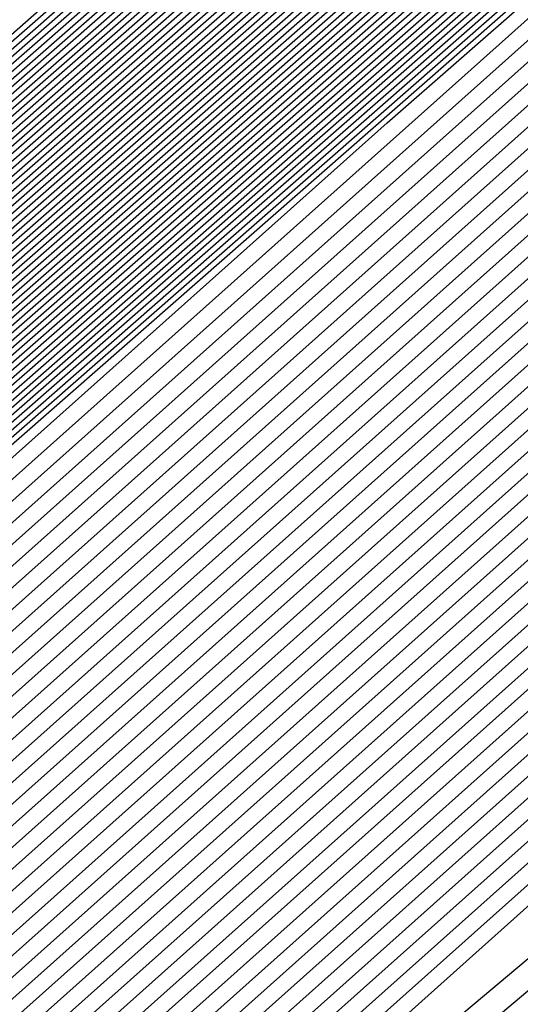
# Model space of a CAD drawing. Extents: x 3249832 to 3255657, y 13789405 to 13793316.
# Tile 893 of 1056: x 3253210.7929 to 3253210.8588, y 13791259.4782 to 13791259.6079. Entities that reach past the tile are written whole.
import ezdxf

# ---------------------------------------------------------------- set-up
doc = ezdxf.new("R2010")
doc.units = 0
doc.header["$LTSCALE"] = 100
doc.header["$MEASUREMENT"] = 0
for name, color, linetype in [('GRATIO_03231_CON', 1, 'CONTINUOUS'), ('GRATIO_0323_ICON', 1, 'CONTINUOUS'), ('TARGETS_EAST', 7, 'CONTINUOUS')]:
    doc.layers.add(name, color=color, linetype=linetype)

# ---------------------------------------------------------------- blocks, each defined once
blk = doc.blocks.new('Gratio_032316_contours')
at = {"layer": 'GRATIO_03231_CON', "color": 5, "linetype": 'Continuous', "flags": 128}
for points in [[(3253197.77863, 13791248.08372), (3253204.50749, 13791254.09388), (3253219.42977, 13791267.18016), (3253234.37333, 13791280.2424), (3253242.98034, 13791287.76019), (3253246.15023, 13791290.53204), (3253246.59673, 13791290.93621), (3253246.92048, 13791291.25238), (3253249.26983, 13791293.36586), (3253255.68002, 13791299.0634), (3253267.17265, 13791309.2324), (3253280.71459, 13791321.16291), (3253292.25906, 13791331.24562), (3253298.86322, 13791336.86351)], [(3253197.91214, 13791248.20012), (3253204.62265, 13791254.19388), (3253219.50424, 13791267.24448), (3253234.40706, 13791280.2711), (3253242.99064, 13791287.76837), (3253246.15197, 13791290.53257), (3253246.59744, 13791290.93542), (3253246.91378, 13791291.24427), (3253249.20903, 13791293.30907), (3253255.47159, 13791298.87539), (3253266.69953, 13791308.81019), (3253279.9296, 13791320.46593), (3253291.20819, 13791330.31643), (3253297.66843, 13791335.81202)], [(3253198.04565, 13791248.31651), (3253204.73781, 13791254.29389), (3253219.57872, 13791267.3088), (3253234.4408, 13791280.2998), (3253243.00093, 13791287.77654), (3253246.1537, 13791290.53309), (3253246.59816, 13791290.93462), (3253246.90707, 13791291.23617), (3253249.14823, 13791293.25228), (3253255.26316, 13791298.68738), (3253266.22642, 13791308.38798), (3253279.1446, 13791319.76895), (3253290.15731, 13791329.38723), (3253296.47364, 13791334.76054)], [(3253198.17916, 13791248.43291), (3253204.85297, 13791254.3939), (3253219.65319, 13791267.37312), (3253234.47453, 13791280.32849), (3253243.01122, 13791287.78471), (3253246.15544, 13791290.53362), (3253246.59887, 13791290.93382), (3253246.90036, 13791291.22806), (3253249.08743, 13791293.19549), (3253255.05473, 13791298.49937), (3253265.7533, 13791307.96577), (3253278.3596, 13791319.07197), (3253289.10643, 13791328.45804), (3253295.27885, 13791333.70905)], [(3253198.44617, 13791248.6657), (3253205.08329, 13791254.59392), (3253219.80214, 13791267.50177), (3253234.542, 13791280.38589), (3253243.0318, 13791287.80106), (3253246.15891, 13791290.53467), (3253246.6003, 13791290.93223), (3253246.88695, 13791291.21186), (3253248.96583, 13791293.08191), (3253254.63787, 13791298.12335), (3253264.80707, 13791307.12135), (3253276.7896, 13791317.678), (3253287.00468, 13791326.59965), (3253292.88927, 13791331.60608), (3253295.95133, 13791334.07094)], [(3253198.57968, 13791248.7821), (3253205.19845, 13791254.69392), (3253219.87661, 13791267.56609), (3253234.57574, 13791280.41459), (3253243.04209, 13791287.80924), (3253246.16064, 13791290.53519), (3253246.60101, 13791290.93144), (3253246.88025, 13791291.20375), (3253248.90503, 13791293.02512), (3253254.42944, 13791297.93534), (3253264.33396, 13791306.69914), (3253276.00461, 13791316.98102), (3253285.9538, 13791325.67045), (3253291.69448, 13791330.55459), (3253294.7416, 13791333.01142)], [(3253198.71319, 13791248.8985), (3253205.31361, 13791254.79393), (3253219.95108, 13791267.63041), (3253234.60947, 13791280.44328), (3253243.05239, 13791287.81741), (3253246.16237, 13791290.53572), (3253246.60172, 13791290.93064), (3253246.87354, 13791291.19565), (3253248.84423, 13791292.96834), (3253254.22101, 13791297.74733), (3253263.86084, 13791306.27693), (3253275.21961, 13791316.28404), (3253284.90293, 13791324.74126), (3253290.49969, 13791329.50311), (3253293.53187, 13791331.9519)], [(3253198.8467, 13791249.0149), (3253205.42877, 13791254.89394), (3253220.02556, 13791267.69473), (3253234.64321, 13791280.47198), (3253243.06268, 13791287.82558), (3253246.16411, 13791290.53624), (3253246.60244, 13791290.92984), (3253246.86684, 13791291.18754), (3253248.78343, 13791292.91155), (3253254.01258, 13791297.55932), (3253263.38773, 13791305.85472), (3253274.43461, 13791315.58706), (3253283.85205, 13791323.81207), (3253289.3049, 13791328.45162), (3253292.32214, 13791330.89237), (3253295.39879, 13791333.38715)], [(3253199.11371, 13791249.24769), (3253205.65909, 13791255.09396), (3253220.17451, 13791267.82338), (3253234.71068, 13791280.52937), (3253243.08326, 13791287.84193), (3253246.16758, 13791290.53729), (3253246.60386, 13791290.92825), (3253246.85342, 13791291.17133), (3253248.66183, 13791292.79797), (3253253.59572, 13791297.1833), (3253262.4415, 13791305.01029), (3253272.86462, 13791314.1931), (3253281.7503, 13791321.95368), (3253286.91532, 13791326.34865), (3253289.90268, 13791328.77333), (3253293.18693, 13791331.45768)], [(3253199.24722, 13791249.36409), (3253205.77425, 13791255.19397), (3253220.24898, 13791267.8877), (3253234.74441, 13791280.55807), (3253243.09355, 13791287.85011), (3253246.16931, 13791290.53782), (3253246.60458, 13791290.92746), (3253246.84672, 13791291.16323), (3253248.60103, 13791292.74118), (3253253.38729, 13791296.99529), (3253261.96839, 13791304.58808), (3253272.07962, 13791313.49612), (3253280.69942, 13791321.02448), (3253285.72053, 13791325.29717), (3253288.69295, 13791327.71381), (3253292.081, 13791330.49295), (3253297.61917, 13791335.1971)], [(3253199.38073, 13791249.48048), (3253205.88941, 13791255.29397), (3253220.32345, 13791267.95202), (3253234.77815, 13791280.58677), (3253243.10385, 13791287.85828), (3253246.17105, 13791290.53834), (3253246.60529, 13791290.92666), (3253246.84001, 13791291.15513), (3253248.54023, 13791292.68439), (3253253.17886, 13791296.80728), (3253261.49527, 13791304.16587), (3253271.29462, 13791312.79914), (3253279.64854, 13791320.09529), (3253284.52574, 13791324.24568), (3253287.48322, 13791326.65429), (3253290.97507, 13791329.52822), (3253296.71525, 13791334.41022)], [(3253199.51424, 13791249.59688), (3253206.00457, 13791255.39398), (3253220.39793, 13791268.01634), (3253234.81188, 13791280.61546), (3253243.11414, 13791287.86646), (3253246.17278, 13791290.53887), (3253246.606, 13791290.92586), (3253246.83331, 13791291.14702), (3253248.47943, 13791292.6276), (3253252.97044, 13791296.61927), (3253261.02215, 13791303.74366), (3253270.50962, 13791312.10216), (3253278.59767, 13791319.16609), (3253283.33095, 13791323.1942), (3253286.27349, 13791325.59476), (3253289.86914, 13791328.56348), (3253295.81132, 13791333.62334)], [(3253199.78125, 13791249.82967), (3253206.23489, 13791255.594), (3253220.54687, 13791268.14499), (3253234.87935, 13791280.67286), (3253243.13472, 13791287.8828), (3253246.17625, 13791290.53992), (3253246.60743, 13791290.92427), (3253246.8199, 13791291.13081), (3253248.35784, 13791292.51402), (3253252.55358, 13791296.24325), (3253260.07593, 13791302.89924), (3253268.93963, 13791310.70819), (3253276.49591, 13791317.3077), (3253280.94137, 13791321.09123), (3253283.85403, 13791323.47572), (3253287.65728, 13791326.63402), (3253294.00347, 13791332.04958)], [(3253199.91476, 13791249.94607), (3253206.35005, 13791255.69401), (3253220.62135, 13791268.20931), (3253234.91309, 13791280.70156), (3253243.14501, 13791287.89098), (3253246.17798, 13791290.54045), (3253246.60814, 13791290.92348), (3253246.81319, 13791291.12271), (3253248.29704, 13791292.45723), (3253252.34515, 13791296.05524), (3253259.60281, 13791302.47703), (3253268.15463, 13791310.01121), (3253275.44504, 13791316.37851), (3253279.74658, 13791320.03974), (3253282.6443, 13791322.4162), (3253286.55135, 13791325.66929), (3253293.09954, 13791331.2627), (3253300.79521, 13791337.86923)], [(3253200.04827, 13791250.06247), (3253206.46521, 13791255.79401), (3253220.69582, 13791268.27363), (3253234.94682, 13791280.73025), (3253243.15531, 13791287.89915), (3253246.17972, 13791290.54097), (3253246.60886, 13791290.92268), (3253246.80649, 13791291.1146), (3253248.23624, 13791292.40044), (3253252.13672, 13791295.86723), (3253259.1297, 13791302.05482), (3253267.36963, 13791309.31423), (3253274.39416, 13791315.44932), (3253278.55179, 13791318.98826), (3253281.43456, 13791321.35667), (3253285.44542, 13791324.70455), (3253292.19561, 13791330.47582), (3253300.12972, 13791337.29016)], [(3253200.18178, 13791250.17887), (3253206.58037, 13791255.89402), (3253220.77029, 13791268.33795), (3253234.98056, 13791280.75895), (3253243.1656, 13791287.90733), (3253246.18145, 13791290.5415), (3253246.60957, 13791290.92188), (3253246.79978, 13791291.1065), (3253248.17544, 13791292.34365), (3253251.92829, 13791295.67922), (3253258.65658, 13791301.63261), (3253266.58464, 13791308.61725), (3253273.34328, 13791314.52012), (3253277.357, 13791317.93677), (3253280.22483, 13791320.29715), (3253284.33949, 13791323.73982), (3253291.29169, 13791329.68894), (3253299.46423, 13791336.71108)], [(3253200.44879, 13791250.41166), (3253206.81069, 13791256.09404), (3253220.91924, 13791268.4666), (3253235.04803, 13791280.81634), (3253243.18618, 13791287.92368), (3253246.18492, 13791290.54255), (3253246.611, 13791290.92029), (3253246.78637, 13791291.09029), (3253248.05384, 13791292.23007), (3253251.51143, 13791295.3032), (3253257.71035, 13791300.78818), (3253265.01464, 13791307.22329), (3253271.24153, 13791312.66173), (3253274.96742, 13791315.8338), (3253277.80537, 13791318.17811), (3253282.12763, 13791321.81036), (3253289.48383, 13791328.11518), (3253298.13324, 13791335.55292)], [(3253200.5823, 13791250.52806), (3253206.92586, 13791256.19405), (3253220.99372, 13791268.53092), (3253235.08176, 13791280.84504), (3253243.19647, 13791287.93185), (3253246.18666, 13791290.54307), (3253246.61171, 13791290.9195), (3253246.77966, 13791291.08219), (3253247.99304, 13791292.17328), (3253251.303, 13791295.11519), (3253257.23724, 13791300.36597), (3253264.22964, 13791306.52631), (3253270.19065, 13791311.73254), (3253273.77263, 13791314.78231), (3253276.59564, 13791317.11859), (3253281.0217, 13791320.84562), (3253288.57991, 13791327.3283), (3253297.46775, 13791334.97385)], [(3253200.71581, 13791250.64445), (3253207.04102, 13791256.29406), (3253221.06819, 13791268.59524), (3253235.1155, 13791280.87374), (3253243.20676, 13791287.94002), (3253246.18839, 13791290.5436), (3253246.61242, 13791290.9187), (3253246.77296, 13791291.07408), (3253247.93224, 13791292.11649), (3253251.09457, 13791294.92718), (3253256.76412, 13791299.94376), (3253263.44465, 13791305.82933), (3253269.13978, 13791310.80334), (3253272.57784, 13791313.73083), (3253275.38591, 13791316.05906), (3253279.91577, 13791319.88089), (3253287.67598, 13791326.54142), (3253296.80226, 13791334.39477)], [(3253200.84932, 13791250.76085), (3253207.15618, 13791256.39406), (3253221.14266, 13791268.65956), (3253235.14923, 13791280.90243), (3253243.21706, 13791287.9482), (3253246.19012, 13791290.54412), (3253246.61314, 13791290.9179), (3253246.76625, 13791291.06598), (3253247.87144, 13791292.0597), (3253250.88614, 13791294.73917), (3253256.29101, 13791299.52155), (3253262.65965, 13791305.13235), (3253268.0889, 13791309.87415), (3253271.38305, 13791312.67934), (3253274.17618, 13791314.99954), (3253278.80984, 13791318.91616), (3253286.77206, 13791325.75454), (3253296.13677, 13791333.81569)], [(3253201.11633, 13791250.99365), (3253207.3865, 13791256.59408), (3253221.29161, 13791268.78821), (3253235.2167, 13791280.95983), (3253243.23764, 13791287.96455), (3253246.19359, 13791290.54517), (3253246.61456, 13791290.91631), (3253246.75284, 13791291.04977), (3253247.74984, 13791291.94612), (3253250.46928, 13791294.36315), (3253255.34478, 13791298.67713), (3253261.08965, 13791303.73839), (3253265.98715, 13791308.01576), (3253268.99347, 13791310.57637), (3253271.75672, 13791312.8805), (3253276.59798, 13791316.9867), (3253284.9642, 13791324.18078), (3253294.80578, 13791332.65754)], [(3253201.24984, 13791251.11004), (3253207.50166, 13791256.69409), (3253221.36608, 13791268.85253), (3253235.25044, 13791280.98852), (3253243.24793, 13791287.97272), (3253246.19533, 13791290.5457), (3253246.61528, 13791290.91552), (3253246.74613, 13791291.04167), (3253247.68904, 13791291.88933), (3253250.26085, 13791294.17514), (3253254.87166, 13791298.25492), (3253260.30466, 13791303.04141), (3253264.93627, 13791307.08657), (3253267.79868, 13791309.52489), (3253270.54699, 13791311.82097), (3253275.49205, 13791316.02196), (3253284.06028, 13791323.3939), (3253294.14029, 13791332.07846)], [(3253201.38335, 13791251.22644), (3253207.61682, 13791256.7941), (3253221.44056, 13791268.91685), (3253235.28417, 13791281.01722), (3253243.25822, 13791287.9809), (3253246.19706, 13791290.54622), (3253246.61599, 13791290.91472), (3253246.73943, 13791291.03356), (3253247.62824, 13791291.83254), (3253250.05242, 13791293.98713), (3253254.39855, 13791297.83271), (3253259.51966, 13791302.34443), (3253263.88539, 13791306.15737), (3253266.60389, 13791308.4734), (3253269.33726, 13791310.76145), (3253274.38613, 13791315.05723), (3253283.15635, 13791322.60702), (3253293.4748, 13791331.49938)], [(3253201.51686, 13791251.34284), (3253207.73198, 13791256.8941), (3253221.51503, 13791268.98117), (3253235.31791, 13791281.04592), (3253243.26852, 13791287.98907), (3253246.1988, 13791290.54675), (3253246.6167, 13791290.91393), (3253246.73272, 13791291.02546), (3253247.56744, 13791291.77576), (3253249.84399, 13791293.79912), (3253253.92543, 13791297.41049), (3253258.73466, 13791301.64744), (3253262.83452, 13791305.22818), (3253265.4091, 13791307.42192), (3253268.12753, 13791309.70193), (3253273.2802, 13791314.0925), (3253282.25242, 13791321.82014), (3253292.80931, 13791330.9203), (3253301.81088, 13791338.63068)], [(3253201.78387, 13791251.57563), (3253207.9623, 13791257.09412), (3253221.66398, 13791269.10982), (3253235.38538, 13791281.10331), (3253243.2891, 13791288.00542), (3253246.20227, 13791290.5478), (3253246.61813, 13791290.91233), (3253246.71931, 13791291.00925), (3253247.44584, 13791291.66218), (3253249.42713, 13791293.4231), (3253252.9792, 13791296.56607), (3253257.16467, 13791300.25348), (3253260.73276, 13791303.36979), (3253263.01952, 13791305.31895), (3253265.70807, 13791307.58288), (3253271.06834, 13791312.16303), (3253280.44457, 13791320.24638), (3253291.47832, 13791329.76215), (3253300.88547, 13791337.82513)], [(3253201.91738, 13791251.69203), (3253208.07746, 13791257.19413), (3253221.73845, 13791269.17414), (3253235.41911, 13791281.13201), (3253243.29939, 13791288.01359), (3253246.204, 13791290.54832), (3253246.61884, 13791290.91154), (3253246.71261, 13791291.00114), (3253247.38504, 13791291.60539), (3253249.2187, 13791293.23509), (3253252.50609, 13791296.14386), (3253256.37967, 13791299.5565), (3253259.68189, 13791302.44059), (3253261.82473, 13791304.26746), (3253264.49834, 13791306.52336), (3253269.96241, 13791311.1983), (3253279.54064, 13791319.4595), (3253290.81283, 13791329.18307), (3253300.42277, 13791337.42236)], [(3253202.05089, 13791251.80842), (3253208.19262, 13791257.29414), (3253221.81293, 13791269.23846), (3253235.45285, 13791281.16071), (3253243.30968, 13791288.02177), (3253246.20573, 13791290.54885), (3253246.61956, 13791290.91074), (3253246.7059, 13791290.99304), (3253247.32424, 13791291.5486), (3253249.01027, 13791293.04708), (3253252.03297, 13791295.72165), (3253255.59467, 13791298.85952), (3253258.63101, 13791301.5114), (3253260.62994, 13791303.21597), (3253263.28861, 13791305.46384), (3253268.85648, 13791310.23357), (3253278.63672, 13791318.67262), (3253290.14734, 13791328.60399), (3253299.96006, 13791337.01958)], [(3253222.18973, 13791268.9562), (3253208.47101, 13791257.20698), (3253202.18439, 13791251.92482), (3253202.18439, 13791251.92482), (3253208.30778, 13791257.39414), (3253221.8874, 13791269.30278)], [(3253222.33685, 13791269.08692), (3253208.70035, 13791257.40813), (3253202.45141, 13791252.15761), (3253202.45141, 13791252.15761), (3253208.5381, 13791257.59416), (3253222.03635, 13791269.43142)], [(3253222.41042, 13791269.15229), (3253208.81502, 13791257.50869), (3253202.58492, 13791252.27401), (3253202.58492, 13791252.27401), (3253208.65326, 13791257.69417), (3253222.11082, 13791269.49575)], [(3253222.48398, 13791269.21765), (3253208.92969, 13791257.60926), (3253202.71843, 13791252.39041), (3253202.71843, 13791252.39041), (3253208.76842, 13791257.79418), (3253222.18529, 13791269.56007)], [(3253222.55754, 13791269.28301), (3253209.04436, 13791257.70983), (3253202.85194, 13791252.50681), (3253202.85193, 13791252.50681), (3253208.88358, 13791257.89419), (3253222.25977, 13791269.62439)], [(3253222.70467, 13791269.41374), (3253209.2737, 13791257.91097), (3253203.11895, 13791252.7396), (3253203.11895, 13791252.7396), (3253209.1139, 13791258.0942), (3253222.40871, 13791269.75304)], [(3253222.77823, 13791269.4791), (3253209.38837, 13791258.01154), (3253203.25246, 13791252.856), (3253203.25246, 13791252.856), (3253209.22906, 13791258.19421), (3253222.48319, 13791269.81736)], [(3253222.8518, 13791269.54447), (3253209.50304, 13791258.11211), (3253203.38597, 13791252.97239), (3253203.38597, 13791252.97239), (3253209.34422, 13791258.29422), (3253222.55766, 13791269.88168)], [(3253222.92536, 13791269.60983), (3253209.61771, 13791258.21268), (3253203.51947, 13791253.08879), (3253203.51947, 13791253.08879), (3253209.45938, 13791258.39423), (3253222.63214, 13791269.946)], [(3253294.55593, 13791331.78482), (3253282.65133, 13791321.30274), (3253268.6032, 13791309.01445), (3253256.6338, 13791298.60027), (3253249.91373, 13791292.81609), (3253247.40711, 13791290.71997), (3253247.02638, 13791290.44557), (3253246.62867, 13791290.09727), (3253243.8498, 13791287.66252), (3253236.27025, 13791281.09954), (3253223.07249, 13791269.74056), (3253209.84706, 13791258.41382), (3253203.78649, 13791253.32159), (3253203.78649, 13791253.32159), (3253209.68971, 13791258.59423), (3253222.78114, 13791270.07458), (3253235.89161, 13791281.53353), (3253243.79641, 13791288.43297), (3253249.04881, 13791292.99861), (3253256.14655, 13791299.14707), (3253268.13516, 13791309.52901), (3253282.25127, 13791321.73092), (3253294.2793, 13791332.07331)], [(3253294.30341, 13791331.56698), (3253282.46184, 13791321.1404), (3253268.48808, 13791308.91717), (3253256.58203, 13791298.55815), (3253249.89752, 13791292.80461), (3253247.40414, 13791290.71961), (3253247.02543, 13791290.44664), (3253246.629, 13791290.09938), (3253243.85878, 13791287.67218), (3253236.30279, 13791281.1296), (3253223.14605, 13791269.80592), (3253209.96173, 13791258.51439), (3253203.92, 13791253.43798), (3253203.92, 13791253.43798), (3253209.80487, 13791258.69424), (3253222.85565, 13791270.13885), (3253235.92547, 13791281.56208), (3253243.80512, 13791288.43921), (3253249.03601, 13791292.98573), (3253256.09723, 13791299.1022), (3253268.02248, 13791309.42905), (3253282.06389, 13791321.56632), (3253294.02824, 13791331.85395)], [(3253294.05089, 13791331.34915), (3253282.27235, 13791320.97806), (3253268.37296, 13791308.8199), (3253256.53026, 13791298.51602), (3253249.8813, 13791292.79314), (3253247.40117, 13791290.71925), (3253247.02448, 13791290.44772), (3253246.62933, 13791290.10149), (3253243.86776, 13791287.68184), (3253236.33533, 13791281.15966), (3253223.21961, 13791269.87129), (3253210.0764, 13791258.61496), (3253204.05351, 13791253.55438), (3253204.05351, 13791253.55438), (3253209.92004, 13791258.79424), (3253222.93017, 13791270.20313), (3253235.95934, 13791281.59062), (3253243.81382, 13791288.44544), (3253249.02321, 13791292.97286), (3253256.04791, 13791299.05733), (3253267.90979, 13791309.32909), (3253281.87651, 13791321.40172), (3253293.77719, 13791331.63458)], [(3253293.79837, 13791331.13131), (3253282.08285, 13791320.81572), (3253268.25784, 13791308.72262), (3253256.47849, 13791298.4739), (3253249.86508, 13791292.78166), (3253247.39821, 13791290.71889), (3253247.02354, 13791290.4488), (3253246.62966, 13791290.1036), (3253243.87675, 13791287.6915), (3253236.36787, 13791281.18972), (3253223.29318, 13791269.93665), (3253210.19107, 13791258.71553), (3253204.18702, 13791253.67078), (3253204.18701, 13791253.67078), (3253210.0352, 13791258.89424), (3253223.00468, 13791270.26741), (3253235.9932, 13791281.61917), (3253243.82253, 13791288.45167), (3253249.01041, 13791292.95999), (3253255.9986, 13791299.01245), (3253267.79711, 13791309.22914), (3253281.68913, 13791321.23712), (3253293.52613, 13791331.41522)], [(3253281.70387, 13791320.49104), (3253268.02759, 13791308.52807), (3253256.37495, 13791298.38965), (3253249.83265, 13791292.75871), (3253247.39227, 13791290.71816), (3253247.02165, 13791290.45095), (3253246.63032, 13791290.10782), (3253243.89471, 13791287.71083), (3253236.43295, 13791281.24983), (3253223.4403, 13791270.06738), (3253210.42041, 13791258.91666), (3253204.45403, 13791253.90357), (3253204.45403, 13791253.90357), (3253210.2655, 13791259.09429), (3253223.15342, 13791270.39627), (3253236.05998, 13791281.67732), (3253243.49467, 13791288.16911), (3253246.23629, 13791290.55891), (3253246.63094, 13791290.89792), (3253246.97688, 13791291.19282), (3253249.38096, 13791293.27243), (3253255.90221, 13791298.92109), (3253267.57241, 13791309.02875), (3253281.31446, 13791320.90786)], [(3253281.51437, 13791320.3287), (3253267.91246, 13791308.4308), (3253256.32319, 13791298.34753), (3253249.81643, 13791292.74723), (3253247.38931, 13791290.7178), (3253247.0207, 13791290.45203), (3253246.63065, 13791290.10993), (3253243.90369, 13791287.72049), (3253236.4655, 13791281.27989), (3253223.51387, 13791270.13274), (3253210.53508, 13791259.01723), (3253204.58754, 13791254.01997), (3253204.58754, 13791254.01997), (3253210.38066, 13791259.1943), (3253223.22789, 13791270.4606), (3253236.0937, 13791281.70603), (3253243.50493, 13791288.17732), (3253246.23793, 13791290.55953), (3253246.63143, 13791290.89735), (3253246.97568, 13791291.19044), (3253249.36691, 13791293.25849), (3253255.85289, 13791298.87622), (3253267.45972, 13791308.92879), (3253281.12708, 13791320.74326)], [(3253281.32488, 13791320.16636), (3253267.79734, 13791308.33352), (3253256.27142, 13791298.30541), (3253249.80022, 13791292.73576), (3253247.38634, 13791290.71744), (3253247.01976, 13791290.4531), (3253246.63098, 13791290.11204), (3253243.91267, 13791287.73015), (3253236.49804, 13791281.30995), (3253223.58743, 13791270.1981), (3253210.64975, 13791259.1178), (3253204.72105, 13791254.13636), (3253204.72105, 13791254.13637), (3253210.49582, 13791259.2943), (3253223.30236, 13791270.52492), (3253236.12742, 13791281.73474), (3253243.51518, 13791288.18552), (3253246.23956, 13791290.56015), (3253246.63193, 13791290.89678), (3253246.97448, 13791291.18805), (3253249.35287, 13791293.24455), (3253255.80356, 13791298.83135), (3253267.34704, 13791308.82884), (3253280.9397, 13791320.57865)], [(3253281.13539, 13791320.00402), (3253267.68222, 13791308.23625), (3253256.21965, 13791298.26328), (3253249.784, 13791292.72428), (3253247.38337, 13791290.71708), (3253247.01881, 13791290.45418), (3253246.63131, 13791290.11416), (3253243.92165, 13791287.73981), (3253236.53058, 13791281.34001), (3253223.66099, 13791270.26347), (3253210.76442, 13791259.21837), (3253204.85455, 13791254.25276), (3253204.85455, 13791254.25276), (3253210.61098, 13791259.39431), (3253223.37683, 13791270.58925), (3253236.16114, 13791281.76345), (3253243.52543, 13791288.19373), (3253246.2412, 13791290.56077), (3253246.63242, 13791290.89621), (3253246.97329, 13791291.18567), (3253249.33882, 13791293.23061), (3253255.75424, 13791298.78648), (3253267.23435, 13791308.72888), (3253280.75231, 13791320.41405)], [(3253267.45197, 13791308.0417), (3253256.11611, 13791298.17904), (3253249.75157, 13791292.70133), (3253247.37744, 13791290.71635), (3253247.01692, 13791290.45633), (3253246.63197, 13791290.11838), (3253243.93961, 13791287.75913), (3253236.59567, 13791281.40012), (3253223.80812, 13791270.3942), (3253210.99376, 13791259.41951), (3253205.12157, 13791254.48556), (3253205.12157, 13791254.48556), (3253210.84129, 13791259.59433), (3253223.52577, 13791270.7179), (3253236.22858, 13791281.82086), (3253243.54593, 13791288.21014), (3253246.24446, 13791290.562), (3253246.6334, 13791290.89508), (3253246.97089, 13791291.1809), (3253249.31072, 13791293.20273), (3253255.65559, 13791298.69674), (3253267.00898, 13791308.52897)], [(3253267.33685, 13791307.94442), (3253256.06434, 13791298.13691), (3253249.73535, 13791292.68985), (3253247.37447, 13791290.71599), (3253247.01598, 13791290.45741), (3253246.6323, 13791290.12049), (3253243.9486, 13791287.76879), (3253236.62821, 13791281.43018), (3253223.88168, 13791270.45956), (3253211.10843, 13791259.52008), (3253205.25508, 13791254.60195), (3253205.25508, 13791254.60195), (3253210.95645, 13791259.69434), (3253223.60023, 13791270.78223), (3253236.2623, 13791281.84957), (3253243.55619, 13791288.21834), (3253246.2461, 13791290.56262), (3253246.63389, 13791290.89451), (3253246.96969, 13791291.17852), (3253249.29667, 13791293.18879), (3253255.60626, 13791298.65187), (3253266.8963, 13791308.42902)], [(3253267.22172, 13791307.84715), (3253256.01257, 13791298.09479), (3253249.71913, 13791292.67838), (3253247.37151, 13791290.71563), (3253247.01503, 13791290.45848), (3253246.63263, 13791290.1226), (3253243.95758, 13791287.77846), (3253236.66075, 13791281.46024), (3253223.95525, 13791270.52492), (3253211.2231, 13791259.62065), (3253205.38858, 13791254.71835), (3253205.38859, 13791254.71835), (3253211.07161, 13791259.79435), (3253223.6747, 13791270.84655), (3253236.29602, 13791281.87828), (3253243.56644, 13791288.22655), (3253246.24773, 13791290.56324), (3253246.63439, 13791290.89394), (3253246.9685, 13791291.17613), (3253249.28262, 13791293.17485), (3253255.55694, 13791298.607), (3253266.78361, 13791308.32906)], [(3253267.1066, 13791307.74987), (3253255.96081, 13791298.05266), (3253249.70292, 13791292.6669), (3253247.36854, 13791290.71526), (3253247.01409, 13791290.45956), (3253246.63296, 13791290.12471), (3253243.96656, 13791287.78812), (3253236.69329, 13791281.49029), (3253224.02881, 13791270.59029), (3253211.33777, 13791259.72122), (3253205.52209, 13791254.83475), (3253205.52209, 13791254.83475), (3253211.18677, 13791259.89435), (3253223.74917, 13791270.91088), (3253236.32974, 13791281.90699), (3253243.57669, 13791288.23475), (3253246.24937, 13791290.56386), (3253246.63488, 13791290.89337), (3253246.9673, 13791291.17375), (3253249.26858, 13791293.16091), (3253255.50762, 13791298.56213), (3253266.67093, 13791308.22911)], [(3253266.87636, 13791307.55532), (3253255.85727, 13791297.96842), (3253249.67048, 13791292.64395), (3253247.36261, 13791290.71454), (3253247.01219, 13791290.46171), (3253246.63362, 13791290.12893), (3253243.98452, 13791287.80744), (3253236.75838, 13791281.55041), (3253224.17594, 13791270.72101), (3253211.56711, 13791259.92236), (3253205.78911, 13791255.06754), (3253205.78911, 13791255.06754), (3253211.41709, 13791260.09437), (3253223.89811, 13791271.03953), (3253236.39717, 13791281.9644), (3253243.59719, 13791288.25117), (3253246.25263, 13791290.56509), (3253246.63586, 13791290.89224), (3253246.96491, 13791291.16898), (3253249.24048, 13791293.13303), (3253255.40897, 13791298.4724), (3253266.44556, 13791308.0292)], [(3253266.76123, 13791307.45805), (3253255.8055, 13791297.92629), (3253249.65427, 13791292.63247), (3253247.35964, 13791290.71418), (3253247.01125, 13791290.46279), (3253246.63395, 13791290.13104), (3253243.9935, 13791287.8171), (3253236.79092, 13791281.58047), (3253224.2495, 13791270.78638), (3253211.68179, 13791260.02293), (3253205.92262, 13791255.18394), (3253205.92262, 13791255.18394), (3253211.53225, 13791260.19438), (3253223.97258, 13791271.10386), (3253236.43089, 13791281.99311), (3253243.60744, 13791288.25937), (3253246.25427, 13791290.56571), (3253246.63635, 13791290.89167), (3253246.96371, 13791291.1666), (3253249.22643, 13791293.11909), (3253255.35964, 13791298.42753), (3253266.33287, 13791307.92924)], [(3253266.64611, 13791307.36077), (3253255.75373, 13791297.88417), (3253249.63805, 13791292.621), (3253247.35667, 13791290.71382), (3253247.0103, 13791290.46387), (3253246.63428, 13791290.13316), (3253244.00248, 13791287.82676), (3253236.82346, 13791281.61053), (3253224.32306, 13791270.85174), (3253211.79646, 13791260.1235), (3253206.05613, 13791255.30034), (3253206.05613, 13791255.30033), (3253211.64741, 13791260.29439), (3253224.04705, 13791271.16818), (3253236.46461, 13791282.02182), (3253243.6177, 13791288.26758), (3253246.2559, 13791290.56633), (3253246.63684, 13791290.8911), (3253246.96251, 13791291.16422), (3253249.21238, 13791293.10515), (3253255.31032, 13791298.38266), (3253266.22019, 13791307.82929)], [(3253266.53099, 13791307.2635), (3253255.70196, 13791297.84205), (3253249.62183, 13791292.60952), (3253247.35371, 13791290.71345), (3253247.00936, 13791290.46494), (3253246.63461, 13791290.13527), (3253244.01147, 13791287.83642), (3253236.856, 13791281.64058), (3253224.39663, 13791270.9171), (3253211.91113, 13791260.22407), (3253206.18963, 13791255.41673), (3253206.18963, 13791255.41673), (3253211.76257, 13791260.3944), (3253224.12152, 13791271.23251), (3253236.49833, 13791282.05053), (3253243.62795, 13791288.27578), (3253246.25754, 13791290.56695), (3253246.63734, 13791290.89054), (3253246.96131, 13791291.16183), (3253249.19833, 13791293.09121), (3253255.26099, 13791298.33779), (3253266.1075, 13791307.72933)], [(3253266.30074, 13791307.06895), (3253255.59843, 13791297.7578), (3253249.5894, 13791292.58657), (3253247.34778, 13791290.71273), (3253247.00747, 13791290.4671), (3253246.63526, 13791290.13949), (3253244.02943, 13791287.85574), (3253236.92109, 13791281.7007), (3253224.54375, 13791271.04783), (3253212.14047, 13791260.42521), (3253206.45665, 13791255.64953), (3253206.45665, 13791255.64953), (3253211.99289, 13791260.59441), (3253224.27046, 13791271.36115), (3253236.56577, 13791282.10794), (3253243.64845, 13791288.29219), (3253246.2608, 13791290.56818), (3253246.63832, 13791290.8894), (3253246.95892, 13791291.15707), (3253249.17024, 13791293.06333), (3253255.16235, 13791298.24805), (3253265.88213, 13791307.52942)], [(3253266.18562, 13791306.97167), (3253255.54666, 13791297.71567), (3253249.57318, 13791292.57509), (3253247.34481, 13791290.71237), (3253247.00652, 13791290.46817), (3253246.63559, 13791290.1416), (3253244.03841, 13791287.86541), (3253236.95363, 13791281.73076), (3253224.61732, 13791271.1132), (3253212.25514, 13791260.52577), (3253206.59016, 13791255.76592), (3253206.59016, 13791255.76592), (3253212.10805, 13791260.69442), (3253224.34492, 13791271.42548), (3253236.59949, 13791282.13665), (3253243.6587, 13791288.3004), (3253246.26244, 13791290.5688), (3253246.63881, 13791290.88883), (3253246.95772, 13791291.15468), (3253249.15619, 13791293.04939), (3253255.11302, 13791298.20318), (3253265.76944, 13791307.42947)], [(3253266.07049, 13791306.8744), (3253255.49489, 13791297.67355), (3253249.55697, 13791292.56362), (3253247.34184, 13791290.712), (3253247.00558, 13791290.46925), (3253246.63592, 13791290.14371), (3253244.04739, 13791287.87507), (3253236.98617, 13791281.76081), (3253224.69088, 13791271.17856), (3253212.36981, 13791260.62634), (3253206.72366, 13791255.88232), (3253206.72367, 13791255.88232), (3253212.22321, 13791260.79443), (3253224.41939, 13791271.4898), (3253236.63321, 13791282.16536), (3253243.66895, 13791288.30861), (3253246.26407, 13791290.56942), (3253246.6393, 13791290.88827), (3253246.95652, 13791291.1523), (3253249.14214, 13791293.03545), (3253255.0637, 13791298.15831), (3253265.65676, 13791307.32951)], [(3253265.95537, 13791306.77712), (3253255.44312, 13791297.63143), (3253249.54075, 13791292.55214), (3253247.33888, 13791290.71164), (3253247.00463, 13791290.47032), (3253246.63625, 13791290.14582), (3253244.05637, 13791287.88473), (3253237.01871, 13791281.79087), (3253224.76444, 13791271.24392), (3253212.48448, 13791260.72691), (3253206.85717, 13791255.99872), (3253206.85717, 13791255.99872), (3253212.33837, 13791260.89444), (3253224.49386, 13791271.55413), (3253236.66693, 13791282.19407), (3253243.67921, 13791288.31681), (3253246.26571, 13791290.57004), (3253246.6398, 13791290.8877), (3253246.95533, 13791291.14992), (3253249.12809, 13791293.02151), (3253255.01437, 13791298.11344), (3253265.54407, 13791307.22956)], [(3253265.72512, 13791306.58257), (3253255.33958, 13791297.54718), (3253249.50832, 13791292.52919), (3253247.33294, 13791290.71092), (3253247.00274, 13791290.47248), (3253246.63691, 13791290.15005), (3253244.07433, 13791287.90405), (3253237.0838, 13791281.85099), (3253224.91157, 13791271.37465), (3253212.71382, 13791260.92805), (3253207.12419, 13791256.23151), (3253207.12419, 13791256.23151), (3253212.56869, 13791261.09446), (3253224.6428, 13791271.68278), (3253236.73437, 13791282.25148), (3253243.69971, 13791288.33322), (3253246.26897, 13791290.57127), (3253246.64078, 13791290.88656), (3253246.95293, 13791291.14515), (3253249.1, 13791292.99362), (3253254.91572, 13791298.02371), (3253265.3187, 13791307.02965)], [(3253265.61, 13791306.4853), (3253255.28781, 13791297.50506), (3253249.4921, 13791292.51771), (3253247.32998, 13791290.71056), (3253247.0018, 13791290.47355), (3253246.63724, 13791290.15216), (3253244.08331, 13791287.91371), (3253237.11634, 13791281.88104), (3253224.98513, 13791271.44001), (3253212.82849, 13791261.02862), (3253207.2577, 13791256.34791), (3253207.2577, 13791256.34791), (3253212.68385, 13791261.19447), (3253224.71727, 13791271.7471), (3253236.76809, 13791282.28019), (3253243.70996, 13791288.34143), (3253246.27061, 13791290.57189), (3253246.64127, 13791290.88599), (3253246.95174, 13791291.14277), (3253249.08595, 13791292.97968), (3253254.8664, 13791297.97884), (3253265.20602, 13791306.92969)], [(3253265.49488, 13791306.38803), (3253255.23605, 13791297.46293), (3253249.47588, 13791292.50624), (3253247.32701, 13791290.71019), (3253247.00085, 13791290.47463), (3253246.63757, 13791290.15427), (3253244.0923, 13791287.92337), (3253237.14888, 13791281.9111), (3253225.0587, 13791271.50538), (3253212.94316, 13791261.12919), (3253207.39121, 13791256.46431), (3253207.39121, 13791256.46431), (3253212.79901, 13791261.29448), (3253224.79174, 13791271.81143), (3253236.80181, 13791282.3089), (3253243.72021, 13791288.34963), (3253246.27224, 13791290.57251), (3253246.64176, 13791290.88543), (3253246.95054, 13791291.14038), (3253249.0719, 13791292.96574), (3253254.81708, 13791297.93397), (3253265.09333, 13791306.82974)], [(3253265.37976, 13791306.29075), (3253255.18428, 13791297.42081), (3253249.45967, 13791292.49476), (3253247.32404, 13791290.70983), (3253246.9999, 13791290.47571), (3253246.6379, 13791290.15638), (3253244.10128, 13791287.93303), (3253237.18142, 13791281.94116), (3253225.13226, 13791271.57074), (3253213.05783, 13791261.22976), (3253207.52471, 13791256.5807), (3253207.52471, 13791256.5807), (3253212.91417, 13791261.39448), (3253224.86621, 13791271.87575), (3253236.83553, 13791282.33761), (3253243.73047, 13791288.35784), (3253246.27388, 13791290.57313), (3253246.64226, 13791290.88486), (3253246.94934, 13791291.138), (3253249.05785, 13791292.9518), (3253254.76775, 13791297.8891), (3253264.98065, 13791306.72978)], [(3253265.14951, 13791306.0962), (3253255.08074, 13791297.33656), (3253249.42723, 13791292.47181), (3253247.31811, 13791290.70911), (3253246.99801, 13791290.47786), (3253246.63856, 13791290.1606), (3253244.11924, 13791287.95236), (3253237.24651, 13791282.00127), (3253225.27938, 13791271.70147), (3253213.28717, 13791261.4309), (3253207.79173, 13791256.8135), (3253207.79173, 13791256.8135), (3253213.14449, 13791261.5945), (3253225.01515, 13791272.0044), (3253236.90297, 13791282.39502), (3253243.75097, 13791288.37425), (3253246.27714, 13791290.57436), (3253246.64324, 13791290.88372), (3253246.94695, 13791291.13323), (3253249.02975, 13791292.92392), (3253254.6691, 13791297.79936), (3253264.75528, 13791306.52987)], [(3253265.03439, 13791305.99892), (3253255.02897, 13791297.29444), (3253249.41102, 13791292.46033), (3253247.31514, 13791290.70874), (3253246.99707, 13791290.47894), (3253246.63889, 13791290.16271), (3253244.12822, 13791287.96202), (3253237.27905, 13791282.03133), (3253225.35295, 13791271.76683), (3253213.40184, 13791261.53147), (3253207.92524, 13791256.92989), (3253207.92524, 13791256.92989), (3253213.25965, 13791261.69451), (3253225.08961, 13791272.06873), (3253236.93669, 13791282.42373), (3253243.76122, 13791288.38246), (3253246.27878, 13791290.57498), (3253246.64373, 13791290.88316), (3253246.94575, 13791291.13085), (3253249.01571, 13791292.90998), (3253254.61978, 13791297.75449), (3253264.64259, 13791306.42992)], [(3253264.91926, 13791305.90165), (3253254.9772, 13791297.25231), (3253249.3948, 13791292.44886), (3253247.31218, 13791290.70838), (3253246.99612, 13791290.48001), (3253246.63922, 13791290.16482), (3253244.1372, 13791287.97168), (3253237.31159, 13791282.06139), (3253225.42651, 13791271.83219), (3253213.51651, 13791261.63204), (3253208.05874, 13791257.04629), (3253208.05875, 13791257.04629), (3253213.37481, 13791261.79452), (3253225.16408, 13791272.13306), (3253236.97041, 13791282.45244), (3253243.77147, 13791288.39066), (3253246.28041, 13791290.5756), (3253246.64422, 13791290.88259), (3253246.94455, 13791291.12847), (3253249.00166, 13791292.89604), (3253254.57046, 13791297.70962), (3253264.52991, 13791306.32996)], [(3253264.80414, 13791305.80438), (3253254.92543, 13791297.21019), (3253249.37858, 13791292.43738), (3253247.30921, 13791290.70802), (3253246.99518, 13791290.48109), (3253246.63955, 13791290.16693), (3253244.14618, 13791287.98134), (3253237.34413, 13791282.09145), (3253225.50007, 13791271.89756), (3253213.63118, 13791261.73261), (3253208.19225, 13791257.16269), (3253208.19225, 13791257.16269), (3253213.48997, 13791261.89453), (3253225.23855, 13791272.19738), (3253237.00413, 13791282.48115), (3253243.78172, 13791288.39887), (3253246.28205, 13791290.57622), (3253246.64472, 13791290.88202), (3253246.94335, 13791291.12608), (3253248.98761, 13791292.8821), (3253254.52113, 13791297.66475), (3253264.41722, 13791306.23001)], [(3253264.57389, 13791305.60983), (3253254.8219, 13791297.12594), (3253249.34615, 13791292.41443), (3253247.30328, 13791290.7073), (3253246.99329, 13791290.48324), (3253246.64021, 13791290.17116), (3253244.16415, 13791288.00066), (3253237.40922, 13791282.15156), (3253225.6472, 13791272.02829), (3253213.86052, 13791261.93375), (3253208.45927, 13791257.39548), (3253208.45927, 13791257.39548), (3253213.72028, 13791262.09454), (3253225.38749, 13791272.32603), (3253237.07157, 13791282.53856), (3253243.80223, 13791288.41528), (3253246.28532, 13791290.57745), (3253246.6457, 13791290.88089), (3253246.94096, 13791291.12132), (3253248.95951, 13791292.85422), (3253254.42248, 13791297.57502), (3253264.19185, 13791306.0301)], [(3253264.45877, 13791305.51255), (3253254.77013, 13791297.08382), (3253249.32993, 13791292.40295), (3253247.30031, 13791290.70693), (3253246.99234, 13791290.48432), (3253246.64054, 13791290.17327), (3253244.17313, 13791288.01032), (3253237.44176, 13791282.18162), (3253225.72077, 13791272.09365), (3253213.97519, 13791262.03431), (3253208.59278, 13791257.51188), (3253208.59278, 13791257.51188), (3253213.83545, 13791262.19455), (3253225.46196, 13791272.39036), (3253237.10529, 13791282.56727), (3253243.81248, 13791288.42348), (3253246.28695, 13791290.57807), (3253246.64619, 13791290.88032), (3253246.93976, 13791291.11893), (3253248.94547, 13791292.84028), (3253254.37316, 13791297.53015), (3253264.07917, 13791305.93015)], [(3253264.34365, 13791305.41528), (3253254.71836, 13791297.0417), (3253249.31372, 13791292.39148), (3253247.29734, 13791290.70657), (3253246.9914, 13791290.48539), (3253246.64087, 13791290.17538), (3253244.18211, 13791288.01998), (3253237.4743, 13791282.21168), (3253225.79433, 13791272.15901), (3253214.08986, 13791262.13489), (3253208.72629, 13791257.62828), (3253208.72628, 13791257.62828), (3253213.9506, 13791262.29456), (3253225.53643, 13791272.45468), (3253237.13901, 13791282.59598), (3253243.82273, 13791288.43169), (3253246.28858, 13791290.57869), (3253246.64668, 13791290.87975), (3253246.93857, 13791291.11655), (3253248.93142, 13791292.82634), (3253254.32383, 13791297.48528), (3253263.96648, 13791305.83019)], [(3253264.22852, 13791305.318), (3253254.66659, 13791296.99957), (3253249.2975, 13791292.38), (3253247.29438, 13791290.70621), (3253246.99045, 13791290.48647), (3253246.6412, 13791290.17749), (3253244.19109, 13791288.02965), (3253237.50684, 13791282.24174), (3253225.86789, 13791272.22438), (3253214.20454, 13791262.23545), (3253208.85979, 13791257.74467), (3253208.85979, 13791257.74467), (3253214.06576, 13791262.39457), (3253225.6109, 13791272.51901), (3253237.17273, 13791282.62469), (3253243.83298, 13791288.4399), (3253246.29022, 13791290.57931), (3253246.64717, 13791290.87918), (3253246.93737, 13791291.11417), (3253248.91737, 13791292.8124), (3253254.27451, 13791297.44041), (3253263.8538, 13791305.73024)], [(3253263.99828, 13791305.12345), (3253254.56305, 13791296.91532), (3253249.26507, 13791292.35705), (3253247.28844, 13791290.70548), (3253246.98856, 13791290.48862), (3253246.64186, 13791290.18171), (3253244.20905, 13791288.04897), (3253237.57193, 13791282.30185), (3253226.01502, 13791272.3551), (3253214.43388, 13791262.43659), (3253209.12681, 13791257.97747), (3253209.12681, 13791257.97747), (3253214.29608, 13791262.59459), (3253225.75984, 13791272.64766), (3253237.24016, 13791282.6821), (3253243.85349, 13791288.45631), (3253246.29349, 13791290.58054), (3253246.64816, 13791290.87805), (3253246.93497, 13791291.1094), (3253248.88927, 13791292.78452), (3253254.17586, 13791297.35067), (3253263.62842, 13791305.53033)], [(3253263.88315, 13791305.02618), (3253254.51129, 13791296.8732), (3253249.24885, 13791292.34558), (3253247.28548, 13791290.70512), (3253246.98761, 13791290.4897), (3253246.64219, 13791290.18382), (3253244.21803, 13791288.05863), (3253237.60447, 13791282.33191), (3253226.08858, 13791272.42047), (3253214.54855, 13791262.53716), (3253209.26032, 13791258.09386), (3253209.26032, 13791258.09386), (3253214.41124, 13791262.69459), (3253225.8343, 13791272.71198), (3253237.27388, 13791282.71081), (3253243.86374, 13791288.46451), (3253246.29512, 13791290.58116), (3253246.64865, 13791290.87748), (3253246.93378, 13791291.10702), (3253248.87522, 13791292.77058), (3253254.12654, 13791297.3058), (3253263.51574, 13791305.43037)], [(3253263.76803, 13791304.9289), (3253254.45952, 13791296.83108), (3253249.23263, 13791292.3341), (3253247.28251, 13791290.70476), (3253246.98667, 13791290.49078), (3253246.64252, 13791290.18593), (3253244.22702, 13791288.06829), (3253237.63701, 13791282.36197), (3253226.16214, 13791272.48583), (3253214.66322, 13791262.63773), (3253209.39382, 13791258.21026), (3253209.39382, 13791258.21026), (3253214.5264, 13791262.7946), (3253225.90877, 13791272.77631), (3253237.3076, 13791282.73952), (3253243.87399, 13791288.47272), (3253246.29675, 13791290.58178), (3253246.64914, 13791290.87691), (3253246.93258, 13791291.10463), (3253248.86118, 13791292.75664), (3253254.07721, 13791297.26093), (3253263.40305, 13791305.33042)], [(3253263.65291, 13791304.83163), (3253254.40775, 13791296.78895), (3253249.21642, 13791292.32262), (3253247.27954, 13791290.7044), (3253246.98572, 13791290.49185), (3253246.64285, 13791290.18805), (3253244.236, 13791288.07795), (3253237.66955, 13791282.39203), (3253226.23571, 13791272.55119), (3253214.77789, 13791262.7383), (3253209.52733, 13791258.32666), (3253209.52733, 13791258.32666), (3253214.64156, 13791262.89461), (3253225.98324, 13791272.84063), (3253237.34132, 13791282.76823), (3253243.88424, 13791288.48092), (3253246.29839, 13791290.5824), (3253246.64963, 13791290.87634), (3253246.93138, 13791291.10225), (3253248.84713, 13791292.7427), (3253254.02789, 13791297.21606), (3253263.29037, 13791305.23046)], [(3253226.38283, 13791272.68192), (3253215.00723, 13791262.93944), (3253209.79435, 13791258.55945), (3253209.79435, 13791258.55945), (3253214.87188, 13791263.09463), (3253226.13218, 13791272.96928)], [(3253226.4564, 13791272.74729), (3253215.1219, 13791263.04001), (3253209.92785, 13791258.67585), (3253209.92786, 13791258.67585), (3253214.98704, 13791263.19464), (3253226.20665, 13791273.03361)], [(3253226.52996, 13791272.81265), (3253215.23657, 13791263.14058), (3253210.06136, 13791258.79225), (3253210.06136, 13791258.79225), (3253215.1022, 13791263.29465), (3253226.28112, 13791273.09794)], [(3253226.60352, 13791272.87801), (3253215.35124, 13791263.24115), (3253210.19487, 13791258.90864), (3253210.19487, 13791258.90864), (3253215.21736, 13791263.39465), (3253226.35559, 13791273.16226)], [(3253226.75065, 13791273.00874), (3253215.58058, 13791263.44229), (3253210.46189, 13791259.14144), (3253210.46189, 13791259.14144), (3253215.44768, 13791263.59467), (3253226.50453, 13791273.29091)], [(3253226.82421, 13791273.0741), (3253215.69525, 13791263.54285), (3253210.5954, 13791259.25783), (3253210.5954, 13791259.25783), (3253215.56284, 13791263.69468), (3253226.57899, 13791273.35524)], [(3253226.89778, 13791273.13947), (3253215.80992, 13791263.64343), (3253210.7289, 13791259.37423), (3253210.7289, 13791259.37423), (3253215.678, 13791263.79469), (3253226.65346, 13791273.41956)]]:
    blk.add_lwpolyline(points, dxfattribs=at)
at = {"layer": 'GRATIO_0323_ICON', "color": 7, "linetype": 'Continuous', "flags": 128}
for points in [[(3253197.64512, 13791247.96732), (3253204.39233, 13791253.99387), (3253219.3553, 13791267.11584), (3253234.33959, 13791280.21371), (3253242.97005, 13791287.75202), (3253246.1485, 13791290.53152), (3253246.59602, 13791290.93701), (3253246.92719, 13791291.26048), (3253249.33063, 13791293.42265), (3253255.88845, 13791299.25141), (3253267.64576, 13791309.65462), (3253281.49959, 13791321.85989), (3253293.30994, 13791332.17482)], [(3253198.31266, 13791248.54931), (3253204.96813, 13791254.49391), (3253219.72766, 13791267.43745), (3253234.50827, 13791280.35719), (3253243.02151, 13791287.79289), (3253246.15717, 13791290.53414), (3253246.59958, 13791290.93303), (3253246.89366, 13791291.21996), (3253249.02663, 13791293.1387), (3253254.8463, 13791298.31136), (3253265.28019, 13791307.54356), (3253277.5746, 13791318.37498), (3253288.05556, 13791327.52884), (3253294.08406, 13791332.65756)], [(3253198.9802, 13791249.13129), (3253205.54393, 13791254.99395), (3253220.10003, 13791267.75905), (3253234.67694, 13791280.50068), (3253243.07297, 13791287.83376), (3253246.16584, 13791290.53677), (3253246.60315, 13791290.92905), (3253246.86013, 13791291.17944), (3253248.72263, 13791292.85476), (3253253.80415, 13791297.37131), (3253262.91461, 13791305.43251), (3253273.64961, 13791314.89008), (3253282.80117, 13791322.88287), (3253288.11011, 13791327.40014), (3253291.11241, 13791329.83285), (3253294.29286, 13791332.42241)], [(3253199.64774, 13791249.71328), (3253206.11974, 13791255.49399), (3253220.4724, 13791268.08067), (3253234.84562, 13791280.64416), (3253243.12443, 13791287.87463), (3253246.17452, 13791290.53939), (3253246.60672, 13791290.92507), (3253246.8266, 13791291.13892), (3253248.41864, 13791292.57081), (3253252.76201, 13791296.43126), (3253260.54904, 13791303.32145), (3253269.72463, 13791311.40518), (3253277.54679, 13791318.2369), (3253282.13616, 13791322.14271), (3253285.06376, 13791324.53524), (3253288.76321, 13791327.59875), (3253294.90739, 13791332.83646)], [(3253200.31528, 13791250.29526), (3253206.69554, 13791255.99403), (3253220.84477, 13791268.40227), (3253235.01429, 13791280.78765), (3253243.17589, 13791287.9155), (3253246.18319, 13791290.54202), (3253246.61028, 13791290.92109), (3253246.79307, 13791291.0984), (3253248.11464, 13791292.28686), (3253251.71986, 13791295.49121), (3253258.18347, 13791301.21039), (3253265.79964, 13791307.92027), (3253272.29241, 13791313.59093), (3253276.16221, 13791316.88528), (3253279.0151, 13791319.23763), (3253283.23356, 13791322.77509), (3253290.38776, 13791328.90206), (3253298.79874, 13791336.132)], [(3253200.98282, 13791250.87725), (3253207.27134, 13791256.49407), (3253221.21714, 13791268.72389), (3253235.18297, 13791280.93113), (3253243.22735, 13791287.95637), (3253246.19186, 13791290.54465), (3253246.61385, 13791290.91711), (3253246.75955, 13791291.05787), (3253247.81064, 13791292.00291), (3253250.67771, 13791294.55116), (3253255.81789, 13791299.09934), (3253261.87465, 13791304.43537), (3253267.03802, 13791308.94496), (3253270.18826, 13791311.62786), (3253272.96645, 13791313.94002), (3253277.70391, 13791317.95143), (3253285.86813, 13791324.96766), (3253295.47128, 13791333.23661)], [(3253201.65036, 13791251.45923), (3253207.84714, 13791256.99411), (3253221.5895, 13791269.04549), (3253235.35164, 13791281.07462), (3253243.27881, 13791287.99724), (3253246.20053, 13791290.54727), (3253246.61742, 13791290.91313), (3253246.72602, 13791291.01735), (3253247.50664, 13791291.71897), (3253249.63556, 13791293.61111), (3253253.45232, 13791296.98828), (3253257.94966, 13791300.95046), (3253261.78364, 13791304.29898), (3253264.21431, 13791306.37043), (3253266.9178, 13791308.64241), (3253272.17427, 13791313.12777), (3253281.3485, 13791321.03326), (3253292.14381, 13791330.34122), (3253301.34818, 13791338.22791)], [(3253222.26329, 13791269.02156), (3253208.58568, 13791257.30755), (3253202.3179, 13791252.04122), (3253202.3179, 13791252.04122), (3253208.42294, 13791257.49415), (3253221.96187, 13791269.36711)], [(3253222.63111, 13791269.34838), (3253209.15903, 13791257.8104), (3253202.98544, 13791252.6232), (3253202.98544, 13791252.6232), (3253208.99874, 13791257.99419), (3253222.33424, 13791269.68871)], [(3253294.80845, 13791332.00265), (3253282.84083, 13791321.46507), (3253268.71833, 13791309.11172), (3253256.68557, 13791298.6424), (3253249.92995, 13791292.82756), (3253247.41007, 13791290.72034), (3253247.02732, 13791290.44449), (3253246.62834, 13791290.09516), (3253243.84082, 13791287.65286), (3253236.2377, 13791281.06949), (3253222.99892, 13791269.67519), (3253209.73238, 13791258.31325), (3253203.65298, 13791253.20519), (3253203.65298, 13791253.20519), (3253209.57454, 13791258.49423), (3253222.70663, 13791270.0103), (3253235.85774, 13791281.50498), (3253243.7877, 13791288.42674), (3253249.0616, 13791293.01148), (3253256.19586, 13791299.19195), (3253268.24784, 13791309.62896), (3253282.43865, 13791321.89552), (3253294.53035, 13791332.29267)], [(3253281.89336, 13791320.65338), (3253268.14271, 13791308.62535), (3253256.42672, 13791298.43178), (3253249.84887, 13791292.77018), (3253247.39524, 13791290.71852), (3253247.02259, 13791290.44987), (3253246.62999, 13791290.10571), (3253243.88573, 13791287.70117), (3253236.40041, 13791281.21978), (3253223.36674, 13791270.00201), (3253210.30574, 13791258.8161), (3253204.32052, 13791253.78717), (3253204.32052, 13791253.78717), (3253210.15034, 13791258.99428), (3253223.07895, 13791270.33195), (3253236.02626, 13791281.64861), (3253243.48442, 13791288.1609), (3253246.23466, 13791290.5583), (3253246.63045, 13791290.89848), (3253246.97808, 13791291.1952), (3253249.39501, 13791293.28637), (3253255.95153, 13791298.96595), (3253267.68509, 13791309.1287), (3253281.50184, 13791321.07246)], [(3253280.94589, 13791319.84168), (3253267.5671, 13791308.13897), (3253256.16788, 13791298.22116), (3253249.76778, 13791292.7128), (3253247.38041, 13791290.71671), (3253247.01787, 13791290.45526), (3253246.63164, 13791290.11627), (3253243.93063, 13791287.74947), (3253236.56312, 13791281.37006), (3253223.73456, 13791270.32883), (3253210.87909, 13791259.31894), (3253204.98806, 13791254.36916), (3253204.98806, 13791254.36916), (3253210.72614, 13791259.49432), (3253223.4513, 13791270.65358), (3253236.19486, 13791281.79216), (3253243.53568, 13791288.20193), (3253246.24283, 13791290.56139), (3253246.63291, 13791290.89565), (3253246.97209, 13791291.18328), (3253249.32477, 13791293.21667), (3253255.70491, 13791298.74161), (3253267.12167, 13791308.62893), (3253280.56493, 13791320.24945)], [(3253266.99148, 13791307.6526), (3253255.90904, 13791298.01054), (3253249.6867, 13791292.65542), (3253247.36557, 13791290.7149), (3253247.01314, 13791290.46064), (3253246.63329, 13791290.12682), (3253243.97554, 13791287.79778), (3253236.72583, 13791281.52035), (3253224.10237, 13791270.65565), (3253211.45244, 13791259.82179), (3253205.6556, 13791254.95114), (3253205.6556, 13791254.95114), (3253211.30193, 13791259.99436), (3253223.82364, 13791270.9752), (3253236.36345, 13791281.93569), (3253243.58694, 13791288.24296), (3253246.251, 13791290.56448), (3253246.63537, 13791290.89281), (3253246.9661, 13791291.17137), (3253249.25453, 13791293.14697), (3253255.45829, 13791298.51727), (3253266.55824, 13791308.12915)], [(3253266.41586, 13791307.16622), (3253255.65019, 13791297.79992), (3253249.60562, 13791292.59805), (3253247.35074, 13791290.71309), (3253247.00841, 13791290.46602), (3253246.63494, 13791290.13738), (3253244.02045, 13791287.84608), (3253236.88854, 13791281.67064), (3253224.47019, 13791270.98247), (3253212.0258, 13791260.32464), (3253206.32314, 13791255.53313), (3253206.32314, 13791255.53313), (3253211.87773, 13791260.49441), (3253224.19599, 13791271.29683), (3253236.53205, 13791282.07923), (3253243.6382, 13791288.28399), (3253246.25917, 13791290.56757), (3253246.63783, 13791290.88997), (3253246.96012, 13791291.15945), (3253249.18429, 13791293.07727), (3253255.21167, 13791298.29292), (3253265.99481, 13791307.62938)], [(3253265.84025, 13791306.67985), (3253255.39135, 13791297.5893), (3253249.52453, 13791292.54067), (3253247.33591, 13791290.71128), (3253247.00369, 13791290.4714), (3253246.63658, 13791290.14793), (3253244.06535, 13791287.89439), (3253237.05125, 13791281.82093), (3253224.83801, 13791271.30929), (3253212.59915, 13791260.82748), (3253206.99068, 13791256.11511), (3253206.99068, 13791256.11512), (3253212.45353, 13791260.99445), (3253224.56833, 13791271.61845), (3253236.70065, 13791282.22277), (3253243.68946, 13791288.32502), (3253246.26734, 13791290.57065), (3253246.64029, 13791290.88713), (3253246.95413, 13791291.14753), (3253249.11404, 13791293.00756), (3253254.96505, 13791298.06857), (3253265.43139, 13791307.1296)], [(3253265.26463, 13791306.19348), (3253255.13251, 13791297.37869), (3253249.44345, 13791292.48329), (3253247.32108, 13791290.70947), (3253246.99896, 13791290.47678), (3253246.63823, 13791290.15849), (3253244.11026, 13791287.9427), (3253237.21396, 13791281.97122), (3253225.20582, 13791271.6361), (3253213.1725, 13791261.33033), (3253207.65822, 13791256.6971), (3253207.65822, 13791256.6971), (3253213.02933, 13791261.49449), (3253224.94068, 13791271.94008), (3253236.86925, 13791282.36631), (3253243.74072, 13791288.36604), (3253246.27551, 13791290.57374), (3253246.64275, 13791290.88429), (3253246.94814, 13791291.13562), (3253249.0438, 13791292.93786), (3253254.71843, 13791297.84423), (3253264.86796, 13791306.62983)], [(3253264.68902, 13791305.7071), (3253254.87367, 13791297.16807), (3253249.36237, 13791292.42591), (3253247.30624, 13791290.70766), (3253246.99423, 13791290.48216), (3253246.63988, 13791290.16905), (3253244.15517, 13791287.991), (3253237.37667, 13791282.12151), (3253225.57364, 13791271.96292), (3253213.74585, 13791261.83318), (3253208.32576, 13791257.27908), (3253208.32576, 13791257.27908), (3253213.60512, 13791261.99453), (3253225.31302, 13791272.26171), (3253237.03785, 13791282.50985), (3253243.79198, 13791288.40707), (3253246.28368, 13791290.57683), (3253246.64521, 13791290.88145), (3253246.94216, 13791291.1237), (3253248.97356, 13791292.86816), (3253254.47181, 13791297.61988), (3253264.30454, 13791306.13006)], [(3253264.1134, 13791305.22073), (3253254.61482, 13791296.95745), (3253249.28128, 13791292.36853), (3253247.29141, 13791290.70585), (3253246.98951, 13791290.48755), (3253246.64153, 13791290.1796), (3253244.20007, 13791288.03931), (3253237.53939, 13791282.27179), (3253225.94146, 13791272.28974), (3253214.31921, 13791262.33602), (3253208.9933, 13791257.86107), (3253208.9933, 13791257.86107), (3253214.18092, 13791262.49458), (3253225.68537, 13791272.58333), (3253237.20645, 13791282.65339), (3253243.84324, 13791288.4481), (3253246.29185, 13791290.57992), (3253246.64767, 13791290.87861), (3253246.93617, 13791291.11178), (3253248.90332, 13791292.79846), (3253254.22519, 13791297.39554), (3253263.74111, 13791305.63028)], [(3253226.30927, 13791272.61656), (3253214.89256, 13791262.83887), (3253209.66084, 13791258.44306), (3253209.66084, 13791258.44305), (3253214.75672, 13791262.99462), (3253226.05771, 13791272.90496)], [(3253226.67709, 13791272.94338), (3253215.46591, 13791263.34172), (3253210.32838, 13791259.02504), (3253210.32838, 13791259.02504), (3253215.33252, 13791263.49466), (3253226.43006, 13791273.22659)]]:
    blk.add_lwpolyline(points, dxfattribs=at)

msp = doc.modelspace()

# ---------------------------------------------------------------- block references
at = {"layer": 'TARGETS_EAST'}
msp.add_blockref('Gratio_032316_contours', (0, 0), dxfattribs=at)

doc.saveas('drawing.dxf')
